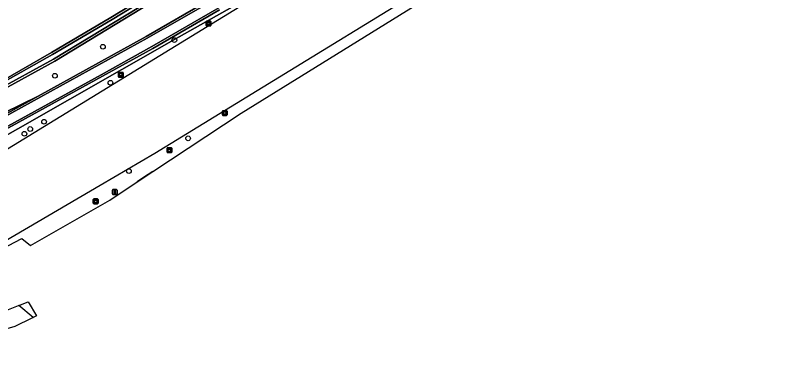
# Model space of a CAD drawing. Extents: x 164494 to 166241, y 382475 to 384495.
# Drawn here: x 165703.4 to 165864.2, y 382491.5 to 382565.2 of the extents above; entities that cross this region are included whole.
import ezdxf

# ---------------------------------------------------------------- set-up
doc = ezdxf.new("R2010")
doc.units = 0
for name, color, linetype in [('IMGEO_Berm_groen', 7, 'Continuous'), ('IMGEO_Berm_open', 7, 'Continuous'), ('IMGEO_Boom', 7, 'Continuous'), ('IMGEO_Fietspad_gesloten', 7, 'Continuous'), ('IMGEO_Grasland_agrarisch', 7, 'Continuous'), ('IMGEO_Grasland_overig', 7, 'Continuous'), ('IMGEO_Groenvoorziening', 7, 'Continuous'), ('IMGEO_Lichtmast', 7, 'Continuous'), ('IMGEO_Oever', 7, 'Continuous'), ('IMGEO_Rijbaan_lokaal_open', 7, 'Continuous'), ('IMGEO_Verklikker', 7, 'Continuous'), ('IMGEO_Waterloop', 7, 'Continuous')]:
    doc.layers.add(name, color=color, linetype=linetype)

msp = doc.modelspace()

# ---------------------------------------------------------------- linework, layer by layer
at = {"layer": 'IMGEO_Berm_groen'}
msp.add_lwpolyline([(165707.12, 382502.31), (165707.12, 382502.31), (165707.11, 382502.3)], close=True, dxfattribs=at)
at = {"layer": 'IMGEO_Berm_open'}
for points in [[(165747.36, 382570.43), (165744.55, 382568.83), (165743.6, 382568.28), (165730.63, 382560.77), (165708.12, 382548.35), (165696.44, 382541.93), (165696.59, 382541.59), (165730.88, 382560.43), (165744.77, 382568.47)], [(165745.79, 382566.73), (165731.82, 382558.67), (165721.25, 382552.79), (165697.57, 382539.86), (165697.72, 382539.5), (165732.05, 382558.31), (165745.93, 382566.33)]]:
    msp.add_lwpolyline(points, dxfattribs=at)
at = {"layer": 'IMGEO_Boom'}
for centre in [(165736.51, 382560.03), (165721.63, 382558.66), (165711.63, 382552.62), (165723.21, 382551.17), (165709.38, 382543.05), (165705.29, 382540.54), (165706.49, 382541.53), (165739.38, 382539.59), (165727.04, 382532.78)]:
    msp.add_circle(centre, 0.489, dxfattribs=at)
at = {"layer": 'IMGEO_Fietspad_gesloten'}
msp.add_lwpolyline([(165744.77, 382568.47), (165730.88, 382560.43), (165696.59, 382541.59), (165697.57, 382539.86), (165721.25, 382552.79), (165731.82, 382558.67), (165745.79, 382566.73)], dxfattribs=at)
at = {"layer": 'IMGEO_Grasland_agrarisch'}
msp.add_lwpolyline([(165741.48, 382575.83), (165744.83, 382577.39), (165743.28, 382580.1), (165737.96, 382589.9), (165713.57, 382624.46), (165660.54, 382577.84), (165692.22, 382546.72), (165710.92, 382557.43), (165723.31, 382564.75)], close=True, dxfattribs=at)
at = {"layer": 'IMGEO_Grasland_overig'}
msp.add_lwpolyline([(165674.25, 382491.47), (165675.96, 382492.14), (165695.43, 382498.08), (165701.11, 382499.83), (165701.72, 382500), (165703.36, 382500.5), (165706.89, 382502.2), (165707.11, 382502.3), (165707.12, 382502.31), (165704.1, 382504.79), (165704.1, 382504.79), (165704.02, 382504.75), (165701.21, 382503.62), (165700.1, 382505.68), (165699.87, 382505.31), (165696.56, 382504.24), (165682.84, 382500), (165675.96, 382497.87), (165671.24, 382496.28), (165672.82, 382495.23), (165673.53, 382494.18), (165674.11, 382492.89), (165674.35, 382491.91)], close=True, dxfattribs=at)
at = {"layer": 'IMGEO_Groenvoorziening'}
for points in [[(165692.92, 382535.35), (165692.95, 382535.36), (165693.02, 382535.41), (165736.42, 382560.07), (165751.94, 382568.93), (165797.05, 382596.87), (165838.04, 382622.04), (165882.02, 382648.91), (165907.41, 382664.63), (165919.33, 382672.2), (165940.41, 382685.1), (165944.92, 382687.94), (165944.18, 382688.99), (165955.45, 382696.01), (165955.98, 382694.9), (165978.62, 382709.16), (166000, 382723), (166010.15, 382729.57), (166043.64, 382750), (166054.81, 382756.81), (166090.65, 382779.7), (166090.51, 382781.65)], [(165613.91, 382510.24), (165632.61, 382512.73), (165635.88, 382513.33), (165647.67, 382516.12), (165656.38, 382518.59), (165674.45, 382525.44), (165680.46, 382528.23), (165686.34, 382529.03), (165689.39, 382527.86), (165689.58, 382527.95), (165689.92, 382528.1), (165693.73, 382529.78), (165693.96, 382529.89), (165694.24, 382530.01), (165695.26, 382533.46), (165936.75, 382681.38), (165942.47, 382685.23), (165945.21, 382687.52), (165950.28, 382690.61), (165956.22, 382694.41), (166090.69, 382779.16), (166090.65, 382779.7)], [(166000, 382723), (165978.62, 382709.16), (165955.98, 382694.9), (165944.92, 382687.94), (165940.41, 382685.1), (165919.33, 382672.2), (165907.41, 382664.63), (165882.02, 382648.91), (165838.04, 382622.04), (165797.05, 382596.87), (165751.94, 382568.93), (165736.42, 382560.07), (165693.02, 382535.41)], [(165700.68, 382516.58), (165704.78, 382518.76), (165706.57, 382517.31), (165708.02, 382518.14), (165708.96, 382518.68), (165723.08, 382526.75), (165728.78, 382530.52), (165730.31, 382531.59), (165732.02, 382532.66), (165750.41, 382544.81), (165818.73, 382587.16), (165827.26, 382592.13), (165827.74, 382592), (165829.96, 382593.38), (165827.42, 382594.02), (165826.23, 382593.72), (165813.38, 382585.99), (165812.48, 382585.45), (165732.44, 382536.45), (165721.06, 382529.75), (165701.27, 382518.2)], [(165730.63, 382560.77), (165743.6, 382568.28), (165744.83, 382577.39), (165741.48, 382575.83), (165742.22, 382574.3), (165711.6, 382555.62), (165691.52, 382544.63), (165690.11, 382546.02), (165686.96, 382544.97)], [(165745.93, 382566.33), (165732.05, 382558.31), (165697.72, 382539.5), (165695.64, 382538.23), (165693.36, 382536.56)], [(165697.61, 382543.24), (165708.12, 382548.35), (165730.63, 382560.77)], [(165696.44, 382541.93), (165708.12, 382548.35), (165697.61, 382543.24)]]:
    msp.add_lwpolyline(points, dxfattribs=at)
at = {"layer": 'IMGEO_Lichtmast'}
for p, q in [((165723.6, 382528.02), (165723.6, 382528.82)), ((165723.6, 382528.82), (165723.6, 382528.02)), ((165723.7, 382528.92), (165724.49, 382528.92)), ((165724.49, 382528.92), (165723.7, 382528.92)), ((165724.59, 382528.82), (165724.59, 382528.02)), ((165724.59, 382528.02), (165724.59, 382528.82)), ((165724.49, 382527.92), (165723.7, 382527.92)), ((165723.7, 382527.92), (165724.49, 382527.92))]:
    msp.add_line(p, q, dxfattribs=at)
msp.add_lwpolyline([(165724.02, 382528.8), (165724.17, 382528.8), (165724.17, 382528.05), (165724.02, 382528.05), (165724.02, 382528.8)], dxfattribs=at)
for centre, start, end in [((165723.7, 382528.82), 90, 180), ((165723.7, 382528.82), 90, 180), ((165724.49, 382528.82), 0, 90), ((165724.49, 382528.82), 360, 90), ((165723.7, 382528.02), 180, 270), ((165723.7, 382528.02), 180, 270), ((165724.49, 382528.02), 270, 0), ((165724.49, 382528.02), 270, 0)]:
    msp.add_arc(centre, 0.1, start, end, dxfattribs=at)
at = {"layer": 'IMGEO_Oever'}
for points in [[(165642.3, 382595.76), (165642.23, 382595.83), (165622.4, 382614.57), (165619.7, 382612.1), (165623.94, 382608.84), (165628.47, 382605.35), (165643.57, 382591.92), (165690.11, 382546.02), (165691.52, 382544.63), (165711.6, 382555.62), (165742.22, 382574.3), (165741.48, 382575.83), (165723.31, 382564.75), (165710.92, 382557.43), (165692.22, 382546.72), (165660.54, 382577.84), (165713.57, 382624.46)], [(165691.97, 382546.3), (165711.16, 382557.02), (165723.56, 382564.35), (165741.28, 382575.15), (165741.6, 382574.48), (165711.37, 382556.04), (165699.15, 382549.38)]]:
    msp.add_lwpolyline(points, dxfattribs=at)
at = {"layer": 'IMGEO_Rijbaan_lokaal_open'}
msp.add_lwpolyline([(165732.02, 382532.66), (165730.31, 382531.59), (165728.78, 382530.52), (165732.02, 382532.66)], dxfattribs=at)
msp.add_lwpolyline([(165707.12, 382502.31), (165707.12, 382502.31), (165704.1, 382504.79), (165704.1, 382504.79), (165706.05, 382505.57), (165707.83, 382502.65)], close=True, dxfattribs=at)
at = {"layer": 'IMGEO_Verklikker'}
for p, q in [((165743.15, 382563.1), (165743.15, 382563.89)), ((165743.15, 382563.89), (165743.15, 382563.1)), ((165743.25, 382563.99), (165744.03, 382563.99)), ((165744.03, 382563.99), (165743.25, 382563.99)), ((165744.13, 382563.89), (165744.13, 382563.1)), ((165744.13, 382563.1), (165744.13, 382563.89)), ((165744.03, 382563), (165743.25, 382563)), ((165743.25, 382563), (165744.03, 382563)), ((165724.86, 382552.41), (165724.86, 382553.21)), ((165724.86, 382553.21), (165724.86, 382552.41)), ((165724.96, 382553.31), (165725.75, 382553.31)), ((165725.75, 382553.31), (165724.96, 382553.31)), ((165725.75, 382552.31), (165724.96, 382552.31)), ((165724.96, 382552.31), (165725.75, 382552.31)), ((165725.85, 382553.21), (165725.85, 382552.41)), ((165725.85, 382552.41), (165725.85, 382553.21)), ((165746.51, 382544.45), (165746.51, 382545.24)), ((165746.51, 382545.24), (165746.51, 382544.45)), ((165746.61, 382545.34), (165747.4, 382545.34)), ((165747.4, 382545.34), (165746.61, 382545.34)), ((165747.4, 382544.35), (165746.61, 382544.35)), ((165746.61, 382544.35), (165747.4, 382544.35)), ((165747.5, 382545.24), (165747.5, 382544.45)), ((165747.5, 382544.45), (165747.5, 382545.24)), ((165734.99, 382536.71), (165734.99, 382537.51)), ((165734.99, 382537.51), (165734.99, 382536.71)), ((165735.09, 382537.61), (165735.88, 382537.61)), ((165735.88, 382537.61), (165735.09, 382537.61)), ((165735.88, 382536.61), (165735.09, 382536.61)), ((165735.09, 382536.61), (165735.88, 382536.61)), ((165735.98, 382537.51), (165735.98, 382536.71)), ((165735.98, 382536.71), (165735.98, 382537.51)), ((165719.63, 382526.08), (165719.63, 382526.87)), ((165719.63, 382526.87), (165719.63, 382526.08)), ((165719.73, 382526.97), (165720.52, 382526.97)), ((165720.52, 382526.97), (165719.73, 382526.97)), ((165720.62, 382526.87), (165720.62, 382526.08)), ((165720.62, 382526.08), (165720.62, 382526.87)), ((165720.52, 382525.98), (165719.73, 382525.98)), ((165719.73, 382525.98), (165720.52, 382525.98))]:
    msp.add_line(p, q, dxfattribs=at)
for points in [[(165743.25, 382563.73), (165744.03, 382563.73), (165744.03, 382563.26), (165743.25, 382563.26), (165743.25, 382563.73)], [(165743.31, 382563.66), (165743.31, 382563.33), (165743.97, 382563.33), (165743.97, 382563.66), (165743.31, 382563.66)], [(165724.96, 382553.05), (165725.75, 382553.05), (165725.75, 382552.58), (165724.96, 382552.58), (165724.96, 382553.05)], [(165725.03, 382552.98), (165725.03, 382552.65), (165725.68, 382552.65), (165725.68, 382552.98), (165725.03, 382552.98)], [(165746.61, 382545.08), (165747.4, 382545.08), (165747.4, 382544.61), (165746.61, 382544.61), (165746.61, 382545.08)], [(165746.68, 382545.01), (165746.68, 382544.68), (165747.33, 382544.68), (165747.33, 382545.01), (165746.68, 382545.01)], [(165735.09, 382537.34), (165735.88, 382537.34), (165735.88, 382536.87), (165735.09, 382536.87), (165735.09, 382537.34)], [(165735.16, 382537.27), (165735.16, 382536.94), (165735.81, 382536.94), (165735.81, 382537.27), (165735.16, 382537.27)], [(165719.73, 382526.71), (165720.52, 382526.71), (165720.52, 382526.24), (165719.73, 382526.24), (165719.73, 382526.71)], [(165719.79, 382526.64), (165719.79, 382526.31), (165720.45, 382526.31), (165720.45, 382526.64), (165719.79, 382526.64)]]:
    msp.add_lwpolyline(points, dxfattribs=at)
for centre, start, end in [((165743.25, 382563.89), 90, 180), ((165743.25, 382563.89), 90, 180), ((165744.03, 382563.89), 0, 90), ((165744.03, 382563.89), 360, 90), ((165743.25, 382563.1), 180, 270), ((165743.25, 382563.1), 180, 270), ((165744.03, 382563.1), 270, 0), ((165744.03, 382563.1), 270, 0), ((165724.96, 382553.21), 90, 180), ((165724.96, 382553.21), 90, 180), ((165724.96, 382552.41), 180, 270), ((165724.96, 382552.41), 180, 270), ((165725.75, 382553.21), 0, 90), ((165725.75, 382553.21), 360, 90), ((165725.75, 382552.41), 270, 0), ((165725.75, 382552.41), 270, 0), ((165746.61, 382545.24), 90, 180), ((165746.61, 382545.24), 90, 180), ((165746.61, 382544.45), 180, 270), ((165746.61, 382544.45), 180, 270), ((165747.4, 382545.24), 0, 90), ((165747.4, 382545.24), 360, 90), ((165747.4, 382544.45), 270, 0), ((165747.4, 382544.45), 270, 0), ((165735.09, 382537.51), 90, 180), ((165735.09, 382537.51), 90, 180), ((165735.09, 382536.71), 180, 270), ((165735.09, 382536.71), 180, 270), ((165735.88, 382537.51), 0, 90), ((165735.88, 382537.51), 360, 90), ((165735.88, 382536.71), 270, 0), ((165735.88, 382536.71), 270, 0), ((165719.73, 382526.87), 90, 180), ((165719.73, 382526.87), 90, 180), ((165720.52, 382526.87), 0, 90), ((165720.52, 382526.87), 360, 90), ((165719.73, 382526.08), 180, 270), ((165719.73, 382526.08), 180, 270), ((165720.52, 382526.08), 270, 0), ((165720.52, 382526.08), 270, 0)]:
    msp.add_arc(centre, 0.1, start, end, dxfattribs=at)
at = {"layer": 'IMGEO_Waterloop'}
for points in [[(165613.91, 382510.24), (165632.61, 382512.73), (165635.88, 382513.33), (165647.67, 382516.12), (165656.38, 382518.59), (165674.45, 382525.44), (165680.46, 382528.23), (165686.34, 382529.03), (165689.39, 382527.86), (165689.58, 382527.95), (165689.92, 382528.1), (165693.73, 382529.78), (165693.96, 382529.89), (165694.24, 382530.01), (165695.26, 382533.46), (165936.75, 382681.38), (165942.47, 382685.23), (165945.21, 382687.52), (165950.28, 382690.61), (165956.22, 382694.41), (166090.69, 382779.16)], [(166000.22, 382699.28), (165991.93, 382691.68), (165985.41, 382685.82), (165966.27, 382667.93), (165957.67, 382660.19), (165944.14, 382647.59), (165923.62, 382629.11), (165873.39, 382582.44), (165829.96, 382593.38), (165827.42, 382594.02), (165826.23, 382593.72), (165813.38, 382585.99), (165812.48, 382585.45), (165732.44, 382536.45), (165721.06, 382529.75), (165701.27, 382518.2)], [(165699.15, 382549.38), (165711.37, 382556.04), (165741.6, 382574.48), (165741.28, 382575.15), (165723.56, 382564.35), (165711.16, 382557.02), (165691.97, 382546.3)]]:
    msp.add_lwpolyline(points, dxfattribs=at)

doc.saveas('drawing.dxf')
